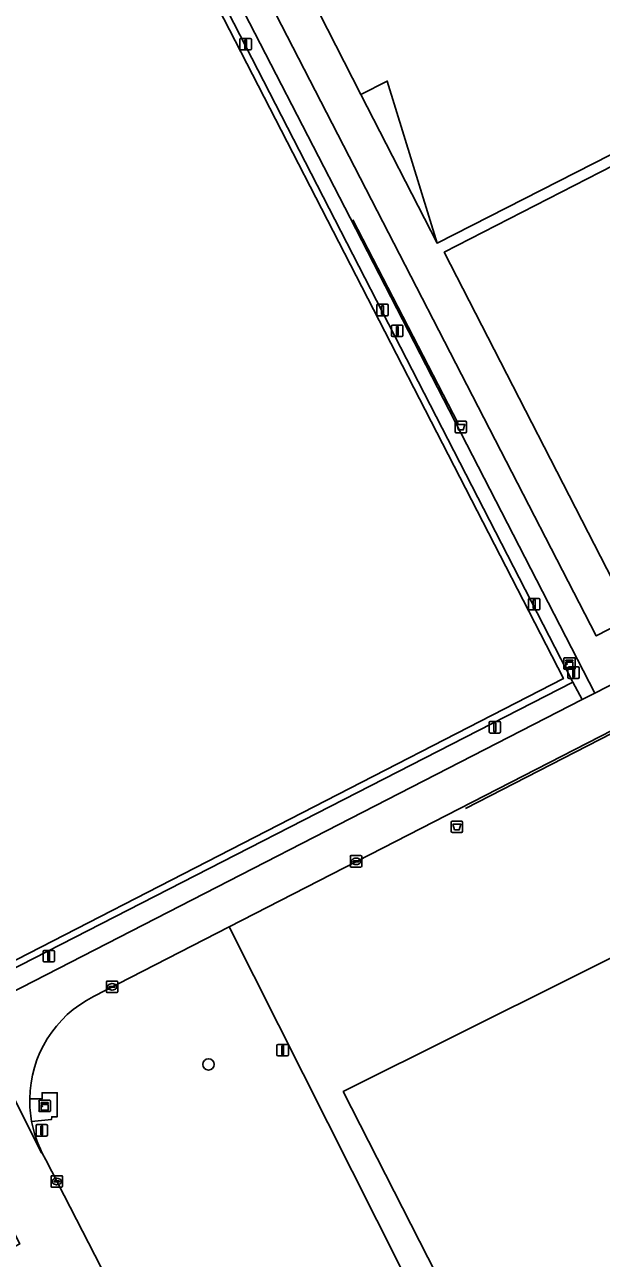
# Model space of a CAD drawing. Extents: x 158835 to 160077, y 386387 to 387778.
# Drawn here: x 159615 to 159665, y 387327.1 to 387434.3 of the extents above; entities that cross this region are included whole.
import ezdxf

# ---------------------------------------------------------------- set-up
doc = ezdxf.new("R2010")
doc.units = 0
for name, color, linetype in [('IMGEO_Afvalbak', 7, 'Continuous'), ('IMGEO_Boom', 7, 'Continuous'), ('IMGEO_Groenvoorziening', 7, 'Continuous'), ('IMGEO_Hek', 7, 'Continuous'), ('IMGEO_Kast', 7, 'Continuous'), ('IMGEO_Kolk', 7, 'Continuous'), ('IMGEO_Lichtmast', 7, 'Continuous'), ('IMGEO_Pand', 7, 'Continuous'), ('IMGEO_Pand_overbouw', 7, 'Continuous'), ('IMGEO_Rijbaan_lokaal_open', 7, 'Continuous'), ('IMGEO_Terreindeel_open', 7, 'Continuous'), ('IMGEO_Voetpad_open', 7, 'Continuous')]:
    doc.layers.add(name, color=color, linetype=linetype)

msp = doc.modelspace()

# ---------------------------------------------------------------- linework, layer by layer
at = {"layer": 'IMGEO_Afvalbak'}
for p, q in [((159652.33, 387398.96), (159652.33, 387399.76)), ((159652.33, 387399.76), (159652.33, 387398.96)), ((159652.43, 387399.86), (159653.22, 387399.86)), ((159653.22, 387399.86), (159652.43, 387399.86)), ((159653.32, 387399.76), (159653.32, 387398.96)), ((159653.32, 387398.96), (159653.32, 387399.76)), ((159653.22, 387398.86), (159652.43, 387398.86)), ((159652.43, 387398.86), (159653.22, 387398.86)), ((159651.99, 387364.24), (159651.99, 387365.03)), ((159651.99, 387365.03), (159651.99, 387364.24)), ((159652.09, 387365.13), (159652.88, 387365.13)), ((159652.88, 387365.13), (159652.09, 387365.13)), ((159652.98, 387365.03), (159652.98, 387364.24)), ((159652.98, 387364.24), (159652.98, 387365.03)), ((159652.88, 387364.14), (159652.09, 387364.14)), ((159652.09, 387364.14), (159652.88, 387364.14))]:
    msp.add_line(p, q, dxfattribs=at)
for points in [[(159652.47, 387399.58), (159653.17, 387399.58), (159653.03, 387399.11), (159652.62, 387399.11), (159652.47, 387399.58)], [(159652.13, 387364.85), (159652.83, 387364.85), (159652.68, 387364.38), (159652.28, 387364.38), (159652.13, 387364.85)]]:
    msp.add_lwpolyline(points, dxfattribs=at)
for centre, start, end in [((159652.43, 387399.76), 90, 180), ((159652.43, 387399.76), 90, 180), ((159653.22, 387399.76), 0, 90), ((159653.22, 387399.76), 360, 90), ((159652.43, 387398.96), 180, 270), ((159652.43, 387398.96), 180, 270), ((159653.22, 387398.96), 270, 0), ((159653.22, 387398.96), 270, 0), ((159652.09, 387365.03), 90, 180), ((159652.09, 387365.03), 90, 180), ((159652.09, 387364.24), 180, 270), ((159652.09, 387364.24), 180, 270), ((159652.88, 387365.03), 0, 90), ((159652.88, 387365.03), 360, 90), ((159652.88, 387364.24), 270, 0), ((159652.88, 387364.24), 270, 0)]:
    msp.add_arc(centre, 0.1, start, end, dxfattribs=at)
at = {"layer": 'IMGEO_Boom'}
msp.add_circle((159630.93, 387343.99), 0.489, dxfattribs=at)
at = {"layer": 'IMGEO_Groenvoorziening'}
for points in [[(159635.33, 387438.07), (159638.36, 387439.62), (159634.33, 387447.5), (159680.95, 387471.27), (159680.97, 387471.21), (159681.01, 387471.1), (159716.15, 387489.23), (159718.91, 387484.27), (159723.2, 387486.46), (159719.65, 387493.39), (159628.52, 387446.04), (159643.22, 387417.53), (159664.44, 387376.25), (159750.93, 387420.75)], [(159753.04, 387428.25), (159725.5, 387481.98), (159723.94, 387481.18), (159751.68, 387425.94), (159730.21, 387414.91), (159731.68, 387412.05), (159708.43, 387403.51), (159709.81, 387400.82), (159669.14, 387379.94), (159667.67, 387382.8), (159664.57, 387381.21), (159635.33, 387438.07)], [(159744.74, 387413.57), (159706.44, 387393.8), (159705.66, 387393.41), (159687.14, 387383.89), (159632.72, 387355.94), (159686.13, 387249.72), (159722.61, 387179.43)], [(159722.61, 387179.43), (159686.13, 387249.72), (159632.72, 387355.94), (159620.95, 387349.9)], [(159615.41, 387341), (159616.49, 387341), (159616.49, 387341.53), (159616.98, 387341.53), (159617.8, 387341.53), (159617.8, 387339.45), (159617.32, 387339.45), (159617.31, 387339.22), (159615.57, 387339.04)], [(159616.5, 387336.29), (159616.8, 387335.69), (159627.94, 387314.02)]]:
    msp.add_lwpolyline(points, dxfattribs=at)
for points in [[(159723.94, 387481.18), (159721.08, 387479.72), (159732.62, 387457.3), (159697.34, 387439.22), (159697.38, 387439.14), (159650.76, 387415.33), (159646.44, 387429.41), (159644.16, 387428.24), (159638.36, 387439.62), (159635.33, 387438.07), (159664.57, 387381.21), (159667.67, 387382.8), (159651.38, 387414.54), (159664.92, 387421.5), (159710.98, 387445.16), (159723.27, 387421.21), (159726.22, 387422.71), (159730.21, 387414.91), (159751.68, 387425.94)], [(159564.39, 387438.76), (159581.43, 387405.58), (159582.05, 387404.37), (159583.4, 387401.75), (159591.66, 387385.7), (159592.99, 387383.12), (159593.5, 387382.13), (159609.91, 387350.21), (159662.54, 387377.19), (159627.45, 387445.49), (159617.01, 387465.82)], [(159610.17, 387350.98), (159565.18, 387438.48), (159616.75, 387464.99), (159661.73, 387377.5)], [(159688.23, 387252.12), (159748.05, 387282.73), (159702.54, 387371.55), (159642.62, 387341.64)], [(159748.05, 387282.73), (159688.23, 387252.12), (159642.62, 387341.64), (159702.54, 387371.55)]]:
    msp.add_lwpolyline(points, close=True, dxfattribs=at)
for centre, radius, start, end in [((159625.55, 387340.86), 10.14, 116.9857, 179.2111), ((159625.54, 387340.86), 10.13, 190.3404, 206.8043)]:
    msp.add_arc(centre, radius, start, end, dxfattribs=at)
at = {"layer": 'IMGEO_Hek'}
for points in [[(159627.45, 387445.49), (159662.54, 387377.19), (159609.91, 387350.21), (159593.5, 387382.13), (159592.99, 387383.12)], [(159643.45, 387417.35), (159652.59, 387399.65)], [(159675.47, 387377.65), (159653.24, 387366.23)]]:
    msp.add_lwpolyline(points, dxfattribs=at)
at = {"layer": 'IMGEO_Kast'}
for p, q in [((159661.75, 387378.39), (159661.75, 387379.23)), ((159661.75, 387379.23), (159661.75, 387378.39)), ((159661.82, 387379.32), (159662.66, 387379.32)), ((159662.66, 387379.32), (159661.82, 387379.32)), ((159662.75, 387379.24), (159662.75, 387378.4)), ((159662.75, 387378.4), (159662.75, 387379.24)), ((159662.67, 387378.32), (159661.83, 387378.32)), ((159661.83, 387378.32), (159662.67, 387378.32)), ((159616.22, 387339.96), (159616.22, 387340.8)), ((159616.22, 387340.8), (159616.22, 387339.96)), ((159616.29, 387340.89), (159617.13, 387340.89)), ((159617.13, 387340.89), (159616.29, 387340.89)), ((159617.21, 387340.81), (159617.21, 387339.97)), ((159617.21, 387339.97), (159617.21, 387340.81)), ((159617.14, 387339.89), (159616.3, 387339.89)), ((159616.3, 387339.89), (159617.14, 387339.89))]:
    msp.add_line(p, q, dxfattribs=at)
for points in [[(159661.94, 387379.11), (159662.54, 387379.11), (159662.54, 387379.02), (159661.94, 387379.02), (159661.94, 387379.11)], [(159661.94, 387378.93), (159662.54, 387378.93), (159662.54, 387378.44), (159661.94, 387378.44), (159661.94, 387378.93)], [(159616.41, 387340.68), (159617.01, 387340.68), (159617.01, 387340.59), (159616.41, 387340.59), (159616.41, 387340.68)], [(159616.41, 387340.5), (159617.01, 387340.5), (159617.01, 387340.01), (159616.41, 387340.01), (159616.41, 387340.5)]]:
    msp.add_lwpolyline(points, dxfattribs=at)
for centre in [(159662.03, 387378.78), (159616.49, 387340.35)]:
    msp.add_circle(centre, 0.0377, dxfattribs=at)
for centre, start, end in [((159661.83, 387379.24), 92.4484, 184.2845), ((159661.83, 387379.24), 92.4484, 184.2845), ((159662.67, 387379.24), 2.4484, 94.2845), ((159662.67, 387379.24), 2.4484, 94.2845), ((159661.83, 387378.39), 182.4484, 274.2845), ((159661.83, 387378.39), 182.4484, 274.2845), ((159662.67, 387378.39), 272.4484, 4.2845), ((159662.67, 387378.39), 272.4484, 4.2845), ((159616.29, 387340.81), 92.4484, 184.2845), ((159616.29, 387340.81), 92.4484, 184.2845), ((159617.14, 387340.81), 2.4484, 94.2845), ((159617.14, 387340.81), 2.4484, 94.2845), ((159616.29, 387339.97), 182.4484, 274.2845), ((159616.29, 387339.97), 182.4484, 274.2845), ((159617.14, 387339.97), 272.4484, 4.2845), ((159617.14, 387339.97), 272.4484, 4.2845)]:
    msp.add_arc(centre, 0.0779, start, end, dxfattribs=at)
at = {"layer": 'IMGEO_Kolk'}
for p, q in [((159643.24, 387361.21), (159643.24, 387362.06)), ((159643.31, 387362.13), (159644.16, 387362.13)), ((159644.24, 387362.06), (159644.24, 387361.21)), ((159644.16, 387361.13), (159643.31, 387361.13)), ((159643.49, 387361.63), (159643.49, 387361.64)), ((159643.93, 387361.59), (159643.53, 387361.59)), ((159643.54, 387361.68), (159643.93, 387361.68)), ((159643.72, 387361.91), (159643.75, 387361.91)), ((159643.75, 387361.35), (159643.72, 387361.35)), ((159643.98, 387361.64), (159643.98, 387361.63)), ((159622.07, 387350.3), (159622.07, 387351.16)), ((159622.14, 387351.23), (159622.99, 387351.23)), ((159622.32, 387350.72), (159622.32, 387350.74)), ((159622.76, 387350.69), (159622.36, 387350.69)), ((159622.37, 387350.77), (159622.76, 387350.77)), ((159622.55, 387351.01), (159622.58, 387351.01)), ((159622.58, 387350.45), (159622.55, 387350.45)), ((159622.81, 387350.74), (159622.81, 387350.72)), ((159623.07, 387351.16), (159623.07, 387350.3)), ((159622.99, 387350.23), (159622.14, 387350.23)), ((159617.27, 387333.4), (159617.27, 387334.25)), ((159617.34, 387334.32), (159618.19, 387334.32)), ((159618.27, 387334.25), (159618.27, 387333.4)), ((159618.19, 387333.32), (159617.34, 387333.32)), ((159617.52, 387333.82), (159617.52, 387333.83)), ((159617.96, 387333.78), (159617.56, 387333.78)), ((159617.57, 387333.87), (159617.97, 387333.87)), ((159617.75, 387334.1), (159617.78, 387334.1)), ((159617.78, 387333.54), (159617.75, 387333.54)), ((159618.01, 387333.83), (159618.01, 387333.82))]:
    msp.add_line(p, q, dxfattribs=at)
for points in [[(159643.24, 387361.21), (159643.24, 387362.06)], [(159643.31, 387362.13), (159644.16, 387362.13)], [(159644.24, 387362.06), (159644.24, 387361.21)], [(159644.16, 387361.13), (159643.31, 387361.13)], [(159622.07, 387350.3), (159622.07, 387351.16)], [(159622.14, 387351.23), (159622.99, 387351.23)], [(159623.07, 387351.16), (159623.07, 387350.3)], [(159622.99, 387350.23), (159622.14, 387350.23)], [(159617.27, 387333.4), (159617.27, 387334.25)], [(159617.34, 387334.32), (159618.19, 387334.32)], [(159618.27, 387334.25), (159618.27, 387333.4)], [(159618.19, 387333.32), (159617.34, 387333.32)]]:
    msp.add_lwpolyline(points, dxfattribs=at)
for centre, radius, start, end in [((159643.31, 387362.06), 0.0765, 91.552, 178.448), ((159643.31, 387362.06), 0.0765, 91.552, 178.448), ((159644.16, 387362.06), 0.0765, 1.552, 88.448), ((159644.16, 387362.06), 0.0765, 1.552, 88.448), ((159643.31, 387361.21), 0.0765, 181.552, 268.448), ((159643.31, 387361.21), 0.0765, 181.552, 268.448), ((159643.53, 387361.64), 0.0403, 85.8775, 175.7526), ((159643.53, 387361.63), 0.0366, 178.938, 274.7102), ((159643.94, 387361.64), 0.0386, 1.7309, 96.639), ((159643.94, 387361.63), 0.043, 264.8664, 352.4533), ((159644.16, 387361.21), 0.0765, 271.552, 358.448), ((159644.16, 387361.21), 0.0765, 271.552, 358.448), ((159622.14, 387351.15), 0.0765, 91.552, 178.448), ((159622.14, 387351.15), 0.0765, 91.552, 178.448), ((159622.14, 387350.31), 0.0765, 181.552, 268.448), ((159622.14, 387350.31), 0.0765, 181.552, 268.448), ((159622.36, 387350.73), 0.0403, 85.8775, 175.7526), ((159622.36, 387350.72), 0.0366, 178.938, 274.7102), ((159622.77, 387350.73), 0.0386, 1.7309, 96.639), ((159622.77, 387350.73), 0.043, 264.8664, 352.4533), ((159622.99, 387351.15), 0.0765, 1.552, 88.448), ((159622.99, 387351.15), 0.0765, 1.552, 88.448), ((159622.99, 387350.31), 0.0765, 271.552, 358.448), ((159622.99, 387350.31), 0.0765, 271.552, 358.448), ((159617.34, 387334.25), 0.0765, 91.552, 178.448), ((159617.34, 387334.25), 0.0765, 91.552, 178.448), ((159618.19, 387334.25), 0.0765, 1.552, 88.448), ((159618.19, 387334.25), 0.0765, 1.552, 88.448), ((159617.34, 387333.4), 0.0765, 181.552, 268.448), ((159617.34, 387333.4), 0.0765, 181.552, 268.448), ((159617.57, 387333.83), 0.0403, 85.8775, 175.7526), ((159617.56, 387333.82), 0.0366, 178.938, 274.7102), ((159617.97, 387333.82), 0.043, 264.8664, 352.4533), ((159617.97, 387333.83), 0.0386, 1.7309, 96.639), ((159618.19, 387333.4), 0.0765, 271.552, 358.448), ((159618.19, 387333.4), 0.0765, 271.552, 358.448)]:
    msp.add_arc(centre, radius, start, end, dxfattribs=at)
for centre, major_axis, ratio, start_param, end_param in [((159643.72, 387361.63), (-0.387, 0.002), 0.722429, 4.712389, 7.853982), ((159643.75, 387361.63), (-0.39, 0.002), 0.717154, 1.570796, 4.712389), ((159622.55, 387350.73), (-0.387, 0.002), 0.722429, 4.712389, 7.853982), ((159622.58, 387350.73), (-0.39, 0.002), 0.717154, 1.570796, 4.712389), ((159617.75, 387333.82), (-0.387, 0.002), 0.722429, 4.712389, 7.853982), ((159617.78, 387333.82), (-0.39, 0.002), 0.717154, 1.570796, 4.712389)]:
    msp.add_ellipse(centre, major_axis=major_axis, ratio=ratio, start_param=start_param, end_param=end_param, dxfattribs=at)
at = {"layer": 'IMGEO_Lichtmast'}
for p, q in [((159633.66, 387432.21), (159633.66, 387433.01)), ((159633.66, 387433.01), (159633.66, 387432.21)), ((159633.76, 387433.11), (159634.55, 387433.11)), ((159634.55, 387433.11), (159633.76, 387433.11)), ((159634.65, 387433.01), (159634.65, 387432.21)), ((159634.65, 387432.21), (159634.65, 387433.01)), ((159634.55, 387432.11), (159633.76, 387432.11)), ((159633.76, 387432.11), (159634.55, 387432.11)), ((159645.53, 387409.12), (159645.53, 387409.92)), ((159645.53, 387409.92), (159645.53, 387409.12)), ((159645.63, 387410.02), (159646.42, 387410.02)), ((159646.42, 387410.02), (159645.63, 387410.02)), ((159646.52, 387409.92), (159646.52, 387409.12)), ((159646.52, 387409.12), (159646.52, 387409.92)), ((159646.42, 387409.02), (159645.63, 387409.02)), ((159645.63, 387409.02), (159646.42, 387409.02)), ((159646.91, 387408.21), (159647.7, 387408.21)), ((159647.7, 387408.21), (159646.91, 387408.21)), ((159646.81, 387407.31), (159646.81, 387408.11)), ((159646.81, 387408.11), (159646.81, 387407.31)), ((159647.7, 387407.21), (159646.91, 387407.21)), ((159646.91, 387407.21), (159647.7, 387407.21)), ((159647.8, 387408.11), (159647.8, 387407.31)), ((159647.8, 387407.31), (159647.8, 387408.11)), ((159658.69, 387383.57), (159658.69, 387384.37)), ((159658.69, 387384.37), (159658.69, 387383.57)), ((159658.79, 387384.47), (159659.58, 387384.47)), ((159659.58, 387384.47), (159658.79, 387384.47)), ((159659.68, 387384.37), (159659.68, 387383.57)), ((159659.68, 387383.57), (159659.68, 387384.37)), ((159659.58, 387383.47), (159658.79, 387383.47)), ((159658.79, 387383.47), (159659.58, 387383.47)), ((159662.12, 387377.62), (159662.12, 387378.42)), ((159662.12, 387378.42), (159662.12, 387377.62)), ((159662.22, 387378.52), (159663, 387378.52)), ((159663, 387378.52), (159662.22, 387378.52)), ((159663.1, 387378.42), (159663.1, 387377.62)), ((159663.1, 387377.62), (159663.1, 387378.42)), ((159663, 387377.52), (159662.22, 387377.52)), ((159662.22, 387377.52), (159663, 387377.52)), ((159655.28, 387372.88), (159655.28, 387373.68)), ((159655.28, 387373.68), (159655.28, 387372.88)), ((159655.38, 387373.78), (159656.17, 387373.78)), ((159656.17, 387373.78), (159655.38, 387373.78)), ((159656.17, 387372.78), (159655.38, 387372.78)), ((159655.38, 387372.78), (159656.17, 387372.78)), ((159656.27, 387373.68), (159656.27, 387372.88)), ((159656.27, 387372.88), (159656.27, 387373.68)), ((159616.57, 387352.99), (159616.57, 387353.79)), ((159616.57, 387353.79), (159616.57, 387352.99)), ((159616.67, 387353.89), (159617.46, 387353.89)), ((159617.46, 387353.89), (159616.67, 387353.89)), ((159617.56, 387353.79), (159617.56, 387352.99)), ((159617.56, 387352.99), (159617.56, 387353.79)), ((159617.46, 387352.89), (159616.67, 387352.89)), ((159616.67, 387352.89), (159617.46, 387352.89)), ((159636.87, 387344.83), (159636.87, 387345.63)), ((159636.87, 387345.63), (159636.87, 387344.83)), ((159636.97, 387345.73), (159637.76, 387345.73)), ((159637.76, 387345.73), (159636.97, 387345.73)), ((159637.86, 387345.63), (159637.86, 387344.83)), ((159637.86, 387344.83), (159637.86, 387345.63)), ((159637.76, 387344.73), (159636.97, 387344.73)), ((159636.97, 387344.73), (159637.76, 387344.73)), ((159615.96, 387337.87), (159615.96, 387338.67)), ((159615.96, 387338.67), (159615.96, 387337.87)), ((159616.06, 387338.77), (159616.85, 387338.77)), ((159616.85, 387338.77), (159616.06, 387338.77)), ((159616.95, 387338.67), (159616.95, 387337.87)), ((159616.95, 387337.87), (159616.95, 387338.67)), ((159616.85, 387337.77), (159616.06, 387337.77)), ((159616.06, 387337.77), (159616.85, 387337.77))]:
    msp.add_line(p, q, dxfattribs=at)
for points in [[(159634.08, 387432.98), (159634.23, 387432.98), (159634.23, 387432.23), (159634.08, 387432.23), (159634.08, 387432.98)], [(159645.95, 387409.89), (159646.1, 387409.89), (159646.1, 387409.14), (159645.95, 387409.14), (159645.95, 387409.89)], [(159647.23, 387408.08), (159647.38, 387408.08), (159647.38, 387407.33), (159647.23, 387407.33), (159647.23, 387408.08)], [(159659.11, 387384.35), (159659.26, 387384.35), (159659.26, 387383.6), (159659.11, 387383.6), (159659.11, 387384.35)], [(159662.53, 387378.39), (159662.68, 387378.39), (159662.68, 387377.64), (159662.53, 387377.64), (159662.53, 387378.39)], [(159655.7, 387373.65), (159655.85, 387373.65), (159655.85, 387372.9), (159655.7, 387372.9), (159655.7, 387373.65)], [(159616.99, 387353.76), (159617.14, 387353.76), (159617.14, 387353.01), (159616.99, 387353.01), (159616.99, 387353.76)], [(159637.29, 387345.61), (159637.44, 387345.61), (159637.44, 387344.86), (159637.29, 387344.86), (159637.29, 387345.61)], [(159616.38, 387338.64), (159616.53, 387338.64), (159616.53, 387337.89), (159616.38, 387337.89), (159616.38, 387338.64)]]:
    msp.add_lwpolyline(points, dxfattribs=at)
for centre, start, end in [((159633.76, 387433.01), 90, 180), ((159633.76, 387433.01), 90, 180), ((159634.55, 387433.01), 0, 90), ((159634.55, 387433.01), 360, 90), ((159633.76, 387432.21), 180, 270), ((159633.76, 387432.21), 180, 270), ((159634.55, 387432.21), 270, 0), ((159634.55, 387432.21), 270, 0), ((159645.63, 387409.92), 90, 180), ((159645.63, 387409.92), 90, 180), ((159646.42, 387409.92), 0, 90), ((159646.42, 387409.92), 360, 90), ((159645.63, 387409.12), 180, 270), ((159645.63, 387409.12), 180, 270), ((159646.42, 387409.12), 270, 0), ((159646.42, 387409.12), 270, 0), ((159646.91, 387408.11), 90, 180), ((159646.91, 387408.11), 90, 180), ((159647.7, 387408.11), 0, 90), ((159647.7, 387408.11), 360, 90), ((159646.91, 387407.31), 180, 270), ((159646.91, 387407.31), 180, 270), ((159647.7, 387407.31), 270, 0), ((159647.7, 387407.31), 270, 0), ((159658.79, 387384.37), 90, 180), ((159658.79, 387384.37), 90, 180), ((159658.79, 387383.57), 180, 270), ((159658.79, 387383.57), 180, 270), ((159659.58, 387384.37), 0, 90), ((159659.58, 387384.37), 360, 90), ((159659.58, 387383.57), 270, 0), ((159659.58, 387383.57), 270, 0), ((159662.22, 387378.42), 90, 180), ((159662.22, 387378.42), 90, 180), ((159663, 387378.42), 0, 90), ((159663, 387378.42), 360, 90), ((159662.22, 387377.62), 180, 270), ((159662.22, 387377.62), 180, 270), ((159663, 387377.62), 270, 0), ((159663, 387377.62), 270, 0), ((159655.38, 387373.68), 90, 180), ((159655.38, 387373.68), 90, 180), ((159655.38, 387372.88), 180, 270), ((159655.38, 387372.88), 180, 270), ((159656.17, 387373.68), 0, 90), ((159656.17, 387373.68), 360, 90), ((159656.17, 387372.88), 270, 0), ((159656.17, 387372.88), 270, 0), ((159616.67, 387353.79), 90, 180), ((159616.67, 387353.79), 90, 180), ((159617.46, 387353.79), 0, 90), ((159617.46, 387353.79), 360, 90), ((159616.67, 387352.99), 180, 270), ((159616.67, 387352.99), 180, 270), ((159617.46, 387352.99), 270, 0), ((159617.46, 387352.99), 270, 0), ((159636.97, 387345.63), 90, 180), ((159636.97, 387345.63), 90, 180), ((159637.76, 387345.63), 0, 90), ((159637.76, 387345.63), 360, 90), ((159636.97, 387344.83), 180, 270), ((159636.97, 387344.83), 180, 270), ((159637.76, 387344.83), 270, 0), ((159637.76, 387344.83), 270, 0), ((159616.06, 387338.67), 90, 180), ((159616.06, 387338.67), 90, 180), ((159616.85, 387338.67), 0, 90), ((159616.85, 387338.67), 360, 90), ((159616.06, 387337.87), 180, 270), ((159616.06, 387337.87), 180, 270), ((159616.85, 387337.87), 270, 0), ((159616.85, 387337.87), 270, 0)]:
    msp.add_arc(centre, 0.1, start, end, dxfattribs=at)
at = {"layer": 'IMGEO_Pand'}
for points in [[(159689.25, 387455.06), (159689.01, 387455.52), (159686.19, 387454.07), (159683.52, 387462.82), (159681.08, 387470.86), (159681.01, 387471.1), (159680.97, 387471.21), (159680.95, 387471.27), (159634.33, 387447.5), (159638.36, 387439.62), (159644.16, 387428.24), (159646.44, 387429.41), (159650.76, 387415.33), (159697.38, 387439.14), (159697.34, 387439.22), (159697.14, 387439.59)], [(159730.21, 387414.91), (159726.22, 387422.71), (159723.27, 387421.21), (159710.98, 387445.16), (159664.92, 387421.5), (159651.38, 387414.54), (159667.67, 387382.8), (159669.14, 387379.94), (159709.81, 387400.82), (159708.43, 387403.51), (159731.68, 387412.05)]]:
    msp.add_lwpolyline(points, close=True, dxfattribs=at)
at = {"layer": 'IMGEO_Pand_overbouw'}
msp.add_lwpolyline([(159650.76, 387415.33), (159646.44, 387429.41), (159644.16, 387428.24)], close=True, dxfattribs=at)
at = {"layer": 'IMGEO_Rijbaan_lokaal_open'}
for points in [[(159526.81, 387500), (159570.35, 387415.23), (159611.89, 387333.99), (159611.73, 387333.91), (159614.55, 387328.4), (159613.25, 387327.72), (159613.83, 387326.58), (159614.23, 387325.77), (159619.81, 387315.9), (159630.14, 387295.69), (159630.35, 387295.43), (159631.05, 387294.14), (159636.63, 387297.01), (159636.45, 387297.36), (159627.94, 387314.02), (159616.8, 387335.69), (159616.5, 387336.29), (159616.44, 387336.31), (159609.97, 387349.17), (159608.43, 387349.29), (159530.36, 387500)], [(159750.93, 387420.75), (159664.44, 387376.25), (159663.34, 387375.68), (159611.51, 387349.05), (159609.97, 387349.17), (159616.44, 387336.31), (159616.5, 387336.29)], [(159620.95, 387349.9), (159632.72, 387355.94), (159687.14, 387383.89), (159705.66, 387393.41), (159706.44, 387393.8), (159744.74, 387413.57), (159749.22, 387415.75), (159750.95, 387416.6), (159751.23, 387416.71)]]:
    msp.add_lwpolyline(points, dxfattribs=at)
for centre, radius, start, end in [((159625.55, 387340.86), 10.14, 116.9857, 179.2111), ((159625.49, 387340.85), 10.08, 179.1758, 190.3805), ((159625.54, 387340.86), 10.13, 190.3404, 206.8043)]:
    msp.add_arc(centre, radius, start, end, dxfattribs=at)
at = {"layer": 'IMGEO_Terreindeel_open'}
msp.add_lwpolyline([(159616.75, 387464.99), (159565.18, 387438.48), (159610.17, 387350.98), (159661.73, 387377.5)], close=True, dxfattribs=at)
for points in [[(159617.8, 387341.53), (159616.98, 387341.53), (159616.49, 387341.53), (159616.49, 387341), (159615.41, 387341)], [(159615.57, 387339.04), (159617.31, 387339.22), (159617.32, 387339.45), (159617.8, 387339.45), (159617.8, 387341.53)]]:
    msp.add_lwpolyline(points, dxfattribs=at)
msp.add_arc((159625.49, 387340.85), 10.08, 179.1758, 190.3805, dxfattribs=at)
at = {"layer": 'IMGEO_Voetpad_open'}
for points in [[(159530.36, 387500), (159608.43, 387349.29), (159609.97, 387349.17), (159611.51, 387349.05), (159663.34, 387375.68), (159662.54, 387377.19), (159609.91, 387350.21), (159593.5, 387382.13), (159592.99, 387383.12), (159592.14, 387382.67), (159590.84, 387385.25), (159591.66, 387385.7), (159583.4, 387401.75), (159582.51, 387401.34), (159581.2, 387403.9), (159582.05, 387404.37), (159581.43, 387405.58), (159564.39, 387438.76)], [(159627.45, 387445.49), (159662.54, 387377.19), (159663.34, 387375.68), (159664.44, 387376.25), (159643.22, 387417.53), (159628.52, 387446.04)]]:
    msp.add_lwpolyline(points, dxfattribs=at)

doc.saveas('drawing.dxf')
